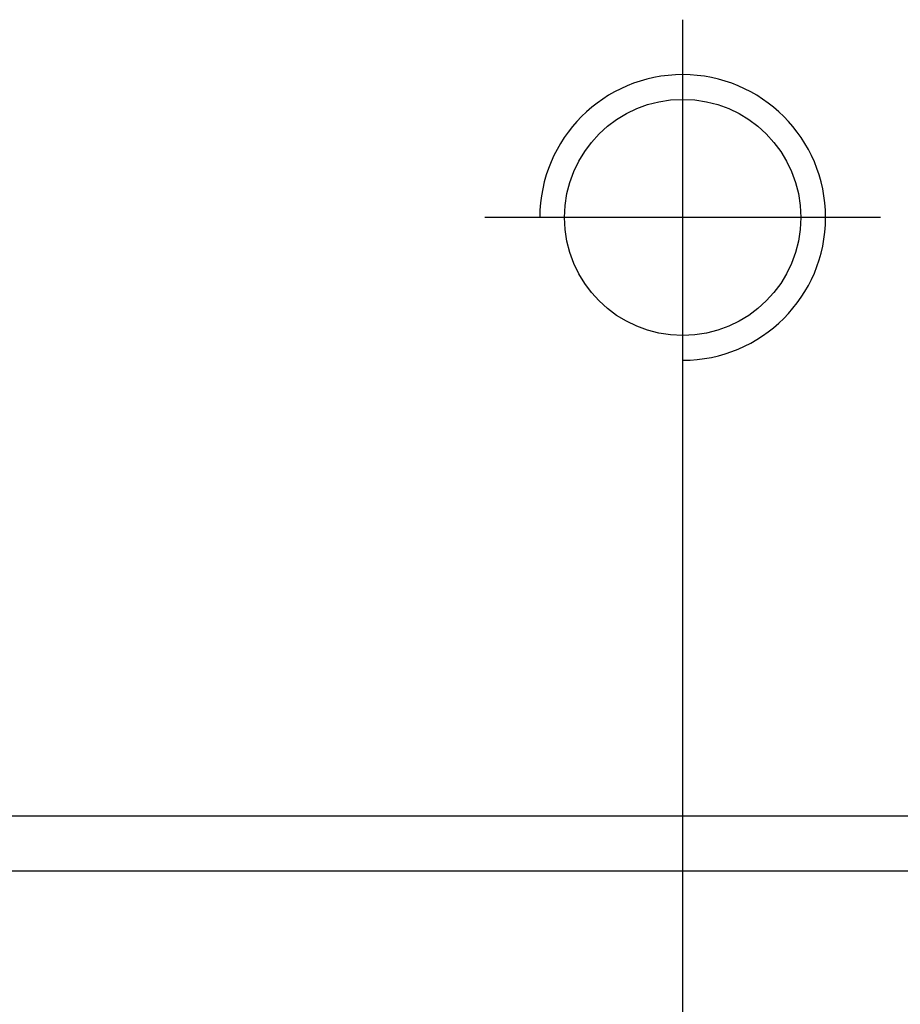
# Model space of a CAD drawing. Header units: millimetres. Extents: x -386 to 3135, y -1989 to 860.
# Tile 552 of 596: x 1692 to 1700, y -254 to -245. Entities that reach past the tile are written whole.
import ezdxf

# ---------------------------------------------------------------- set-up
doc = ezdxf.new("R2010")
doc.units = ezdxf.units.MM
doc.layers.get('0').update_dxf_attribs({"linetype": 'CONTINUOUS'})

msp = doc.modelspace()

# ---------------------------------------------------------------- linework, layer by layer
at = {"ltscale": 0.2}
for p, q in [((1698.2514, -248.9968), (1698.2514, -245.3968)), ((1698.2514, -272.6093), (1698.2514, -246.8594)), ((1700.0514, -247.1968), (1696.4514, -247.1968))]:
    msp.add_line(p, q, dxfattribs=at)
at = {"linetype": 'Continuous'}
msp.add_line((1886.7395, -252.6469), (1628.2514, -252.6472), dxfattribs=at)
msp.add_circle((1698.2514, -247.1968), 1.075, dxfattribs=at)
msp.add_arc((1698.2514, -247.1968), 1.3, 270, 180)
msp.add_open_spline([(1886.6191, -253.1467), (1628.2514, -253.147)], degree=1, dxfattribs=at)

doc.saveas('drawing.dxf')
